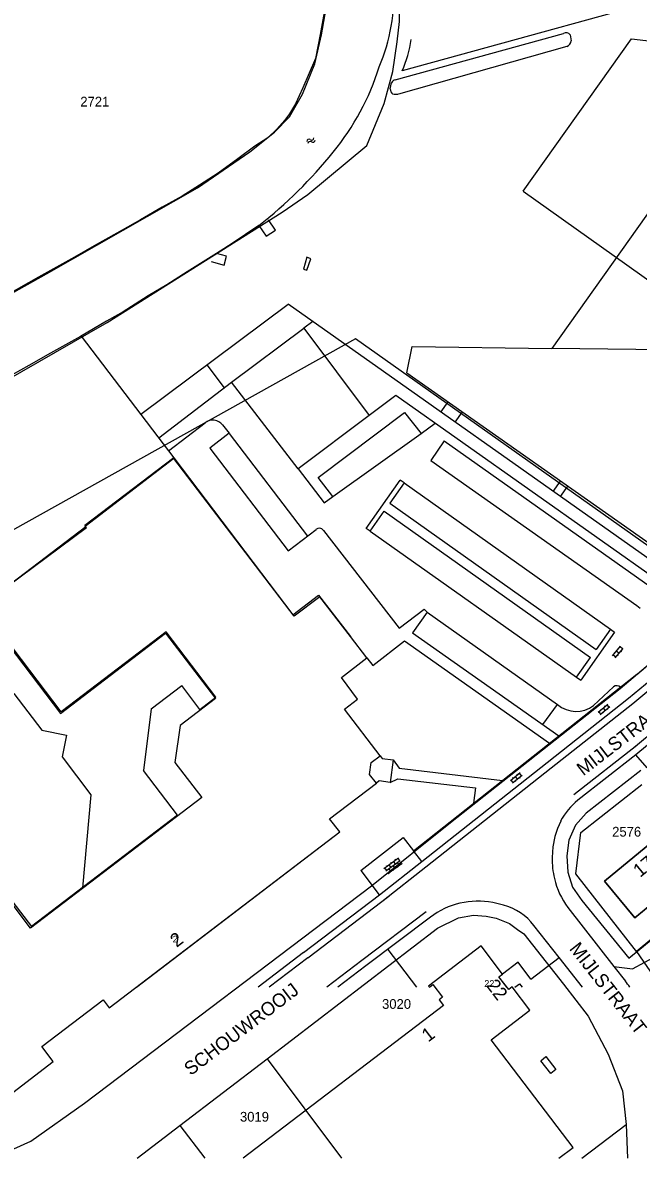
# Model space of a CAD drawing. Extents: x 148816 to 151297, y 399515 to 402500.
# Drawn here: x 149586.5 to 149700.3, y 399515.3 to 399725 of the extents above; entities that cross this region are included whole.
import ezdxf

# ---------------------------------------------------------------- set-up
doc = ezdxf.new("R2010")
doc.units = 0
for name, color, linetype in [('B01 Hoofdgebouw  [D] Norm', 7, 'Continuous'), ('B01 Hoofdgebouw  [T] Norm', 7, 'Continuous'), ('B01 hoofgebouw', 7, 'Continuous'), ('B02 Bijgebouw  [T] Norm', 7, 'Continuous'), ('G01 perceelsgrens', 7, 'Continuous'), ('G02 sectiegrens', 7, 'Continuous'), ('Q19 Overig lijnvormig object  [D] Gem', 7, 'Continuous'), ('S02 Open verharding  Norm', 7, 'Continuous'), ('S05 Water  Norm', 7, 'Continuous'), ('T04 Haag heg  [D] Gem', 7, 'Continuous'), ('T09 Insteek water  [T] Norm', 7, 'Continuous'), ('V00 Kant verharding algemeen  [T] Norm', 7, 'Continuous'), ('V00 Kant verharding algemeen secundair  [T] Gem', 7, 'Continuous'), ('V06 Kant onverhard  [T] Gem', 7, 'Continuous'), ('Z01 perceelnummer', 7, 'Continuous'), ('Z02 huisnummer', 7, 'Continuous'), ('Z02 Huisnummer  [Tekst] Norm', 7, 'Continuous'), ('Z06 straatnaam', 7, 'Continuous')]:
    doc.layers.add(name, color=color, linetype=linetype)

msp = doc.modelspace()

# ---------------------------------------------------------------- linework, layer by layer
at = {"layer": 'B01 Hoofdgebouw  [D] Norm'}
for p, q in [((149625.12, 399658.58), (149638.5, 399668.55)), ((149638.5, 399668.55), (149650.55, 399652.42)), ((149637.46, 399642.63), (149625.12, 399658.58)), ((149650.55, 399652.42), (149637.46, 399642.63)), ((149614.47, 399644.66), (149598.02, 399632.11)), ((149614.47, 399644.66), (149636.47, 399615.64)), ((149598.18, 399631.91), (149578.86, 399617.16)), ((149598.18, 399631.91), (149598.02, 399632.11)), ((149636.47, 399615.64), (149641.2, 399619.29)), ((149641.2, 399619.29), (149647.1, 399611.66)), ((149593.67, 399597.74), (149578.86, 399617.16)), ((149613.03, 399612.51), (149593.67, 399597.74)), ((149622.25, 399600.42), (149613.03, 399612.51)), ((149610.3, 399598.26), (149615.95, 399602.57)), ((149619.3, 399598.17), (149615.95, 399602.57)), ((149619.3, 399598.17), (149622.25, 399600.42)), ((149610.3, 399598.26), (149608.86, 399586.88)), ((149615.14, 399578.65), (149608.86, 399586.88)), ((149615.14, 399578.65), (149588.14, 399558.05)), ((149581.14, 399567.23), (149588.14, 399558.05))]:
    msp.add_line(p, q, dxfattribs=at)
at = {"layer": 'B01 Hoofdgebouw  [T] Norm'}
for p, q in [((149650.16, 399607.7), (149647.1, 399611.66)), ((149645.45, 399604.06), (149650.16, 399607.7)), ((149648.45, 399600.09), (149645.45, 399604.06)), ((149646, 399598.24), (149648.45, 399600.09)), ((149652.59, 399589.61), (149646, 399598.24)), ((149650.97, 399588.39), (149652.59, 399589.61)), ((149650.65, 399586.14), (149650.97, 399588.39)), ((149643.26, 399577.99), (149651.92, 399584.58)), ((149651.92, 399584.58), (149650.65, 399586.14)), ((149645.13, 399575.54), (149643.26, 399577.99)), ((149607.55, 399546.87), (149645.13, 399575.54)), ((149703.84, 399574.52), (149694.08, 399566.47)), ((149699.65, 399559.68), (149709.42, 399567.71)), ((149694.08, 399566.47), (149699.65, 399559.68)), ((149671.26, 399554.49), (149661.57, 399547.09)), ((149675.21, 399549.29), (149671.26, 399554.49)), ((149674.56, 399548.81), (149675.21, 399549.29)), ((149676.03, 399546.87), (149674.56, 399548.81)), ((149661.57, 399547.09), (149661.74, 399546.89)), ((149661.74, 399546.89), (149662.37, 399547.35)), ((149662.37, 399547.35), (149662.73, 399546.87)), ((149677.02, 399546.94), (149676.93, 399546.87)), ((149677.07, 399546.87), (149677.02, 399546.94))]:
    msp.add_line(p, q, dxfattribs=at)
at = {"layer": 'B01 hoofgebouw'}
for points in [[(149647.1, 399611.66), (149641.43, 399618.99), (149636.7, 399615.38), (149614.48, 399644.49), (149598.09, 399631.98), (149598.31, 399631.68), (149578.54, 399617.05), (149593.52, 399597.43), (149612.96, 399612.27), (149622.19, 399600.19), (149615.66, 399595.2), (149614.68, 399588.36), (149619.62, 399581.89), (149588, 399557.76), (149581.18, 399566.7), (149577.43, 399563.84), (149574.71, 399567.41), (149557.4, 399554.2), (149562.46, 399547.58), (149560.89, 399546.39), (149562.61, 399540.56)], [(149562.61, 399540.56), (149566.11, 399529.08), (149569.83, 399531.92), (149577.47, 399521.89), (149592.2, 399533.13), (149590.1, 399535.94), (149601.4, 399544.52), (149602.53, 399543.04), (149645.13, 399575.54), (149643.26, 399577.99), (149651.92, 399584.58), (149650.65, 399586.14), (149650.97, 399588.39), (149652.59, 399589.61), (149646, 399598.24), (149648.45, 399600.09), (149645.45, 399604.06), (149650.16, 399607.7), (149647.1, 399611.66)], [(149652.59, 399589.61), (149652.95, 399589.1), (149655.04, 399588.83), (149654.47, 399584.65), (149652.4, 399584.95), (149651.92, 399584.58)], [(149694.08, 399566.47), (149703.84, 399574.52), (149709.42, 399567.71), (149699.65, 399559.68), (149694.08, 399566.47)], [(149671.26, 399554.49), (149661.57, 399547.09), (149661.74, 399546.89), (149662.37, 399547.35), (149664.13, 399545), (149663.5, 399544.56), (149664.3, 399543.49), (149627.27, 399515.27)], [(149685.65, 399515.27), (149688.28, 399517.27), (149673.14, 399537.15), (149680.3, 399542.62), (149677.02, 399546.94), (149676.37, 399546.42), (149674.56, 399548.81), (149675.21, 399549.29), (149671.26, 399554.49)], [(149684.15, 399530.92), (149682.32, 399533.29), (149683.25, 399534.08), (149685.1, 399531.65), (149684.15, 399530.92)]]:
    msp.add_lwpolyline(points, dxfattribs=at)
at = {"layer": 'B02 Bijgebouw  [T] Norm'}
for p, q in [((149652.59, 399589.61), (149652.95, 399589.1)), ((149652.95, 399589.1), (149655.04, 399588.83)), ((149655.04, 399588.83), (149654.47, 399584.65)), ((149652.4, 399584.95), (149651.92, 399584.58)), ((149654.47, 399584.65), (149652.4, 399584.95))]:
    msp.add_line(p, q, dxfattribs=at)
at = {"layer": 'G01 perceelsgrens'}
for points in [[(149452.37, 399585.24), (149491.46, 399606.01), (149509.01, 399616.86), (149533.02, 399630.76), (149580.07, 399656.98), (149602.14, 399669.61), (149634.48, 399690), (149639.24, 399693.27), (149650.14, 399702.3), (149653.34, 399710.04), (149654.93, 399716.01), (149655.76, 399721.43), (149656.19, 399725.24), (149656.19, 399733.54)], [(149679.03, 399693.87), (149699.04, 399721.99), (149723.83, 399719.14), (149748.94, 399720.7)], [(149679.03, 399693.87), (149729.93, 399657.77)], [(149714.74, 399619.46), (149648.05, 399666.63), (149526.68, 399598.95)], [(149581.01, 399515.27), (149588.02, 399518.41), (149597.97, 399525.44), (149651.02, 399565.6), (149665.59, 399577.29), (149696.96, 399602.04), (149704.98, 399608.8), (149710.43, 399614.17), (149714.66, 399618.88)], [(149700.01, 399553.48), (149688.8, 399567.79), (149689.67, 399575.46), (149700.99, 399584.31)], [(149715.68, 399566.39), (149700.01, 399553.48)], [(149631.7, 399533.64), (149663.2, 399557.76), (149667.11, 399559.68), (149669.89, 399560.15), (149672.17, 399559.98), (149674.03, 399559.63), (149676.51, 399558.61), (149677.98, 399557.52), (149679.19, 399556.73), (149686.5, 399547.42), (149691.07, 399541.54), (149694.77, 399534.51), (149697.38, 399527.7), (149698.07, 399521.51)], [(149700.01, 399553.48), (149705.03, 399546.14), (149708.39, 399539.36), (149711.1, 399531.51), (149712.21, 399525.43), (149712.17, 399516.35)], [(149615.61, 399521.32), (149631.7, 399533.64)], [(149631.7, 399533.64), (149645.48, 399515.27)], [(149689.89, 399515.27), (149698.07, 399521.51)], [(149698.07, 399521.51), (149698.33, 399515.27)], [(149607.72, 399515.27), (149615.61, 399521.32)], [(149615.61, 399521.32), (149620.19, 399515.27)]]:
    msp.add_lwpolyline(points, dxfattribs=at)
at = {"layer": 'G02 sectiegrens'}
msp.add_lwpolyline([(149569.26, 399666.48), (149573.74, 399669.03), (149590.97, 399678.61), (149618.84, 399694.47), (149628.49, 399701.13), (149633.11, 399704.77), (149635.86, 399707.62), (149638.23, 399711.79), (149640.51, 399717.38), (149641.77, 399722.77), (149643.43, 399732.32)], dxfattribs=at)
at = {"layer": 'Q19 Overig lijnvormig object  [D] Gem'}
msp.add_line((149639.22, 399552.29), (149632.1, 399546.87), dxfattribs=at)
for points in [[(149630.18, 399687.51), (149631.53, 399685.54), (149633.24, 399686.67), (149631.94, 399688.59)], [(149621.4, 399680.88), (149623.78, 399680.22), (149624.21, 399681.85), (149622.38, 399682.37)], [(149639.05, 399681.72), (149638.42, 399679.49), (149639.05, 399679.28), (149639.78, 399681.36)], [(149639.78, 399681.36), (149639.05, 399681.72)], [(149684.23, 399587.4), (149699.28, 399599.24), (149704.57, 399603.63), (149707.11, 399605.82)], [(149711.66, 399601.13), (149699.1, 399590.74)], [(149700.07, 399591.51), (149688.38, 399582.38)], [(149661.05, 399569.08), (149684.23, 399587.4)], [(149653.25, 399562.97), (149661.05, 399569.08)], [(149639.22, 399552.29), (149654.23, 399563.71)], [(149661.14, 399560.79), (149649.2, 399551.78)], [(149649.19, 399551.78), (149642.75, 399546.87)]]:
    msp.add_lwpolyline(points, dxfattribs=at)
at = {"layer": 'S02 Open verharding  Norm'}
for p, q in [((149695.58, 399608.06), (149697.05, 399609.83)), ((149697.42, 399609.33), (149696.96, 399609.72)), ((149696.14, 399607.8), (149695.68, 399608.18)), ((149695.88, 399608.66), (149696, 399608.56)), ((149696.04, 399607.68), (149697.51, 399609.45)), ((149696.32, 399608.95), (149696.78, 399608.57)), ((149696.46, 399608.18), (149696.57, 399608.08)), ((149696.52, 399609.43), (149696.64, 399609.33)), ((149697.1, 399608.95), (149697.21, 399608.85)), ((149692.92, 399597.67), (149694.68, 399599.14)), ((149694.95, 399598.58), (149694.57, 399599.04)), ((149693.42, 399597.3), (149693.03, 399597.76)), ((149693.3, 399597.21), (149695.07, 399598.68)), ((149693.32, 399598.2), (149693.42, 399598.08)), ((149693.8, 399598.4), (149694.18, 399597.94)), ((149693.8, 399597.62), (149693.9, 399597.51)), ((149694.09, 399598.84), (149694.18, 399598.72)), ((149694.57, 399598.26), (149694.66, 399598.15)), ((149676.68, 399585.06), (149678.48, 399586.49)), ((149677.17, 399584.68), (149676.79, 399585.15)), ((149677.05, 399584.59), (149678.85, 399586.02)), ((149677.09, 399585.58), (149677.18, 399585.46)), ((149677.56, 399584.99), (149677.65, 399584.87)), ((149677.58, 399585.77), (149677.95, 399585.3)), ((149677.87, 399586.2), (149677.97, 399586.08)), ((149678.34, 399585.61), (149678.43, 399585.49)), ((149678.73, 399585.92), (149678.36, 399586.39)), ((149653.31, 399568.81), (149655.98, 399570.76)), ((149653.67, 399568.33), (149656.33, 399570.27)), ((149654.02, 399567.84), (149656.68, 399569.79)), ((149654.64, 399569.78), (149654.55, 399569.9)), ((149655.05, 399570.08), (149655.4, 399569.59)), ((149655.45, 399570.37), (149655.36, 399570.49)), ((149656.16, 399569.41), (149655.8, 399569.89)), ((149655.85, 399570.67), (149656.21, 399570.18)), ((149656.56, 399569.7), (149656.65, 399569.58)), ((149653.43, 399568.9), (149653.79, 399568.41)), ((149653.84, 399569.19), (149653.75, 399569.31)), ((149654.14, 399567.93), (149654.23, 399567.81)), ((149654.19, 399568.71), (149654.54, 399568.22)), ((149654.24, 399569.49), (149654.59, 399569)), ((149654.95, 399568.52), (149655.04, 399568.4)), ((149655, 399569.3), (149655.35, 399568.82)), ((149655.76, 399569.11), (149655.84, 399568.99))]:
    msp.add_line(p, q, dxfattribs=at)
at = {"layer": 'S05 Water  Norm'}
for centre, start, end in [((149639.45, 399703.05), 54.3795, 178.2345), ((149639.65, 399702.64), 54.3795, 178.2345), ((149639.95, 399703.74), 234.3795, 358.2345), ((149640.15, 399703.34), 234.3795, 358.2345)]:
    msp.add_arc(centre, 0.425, start, end, dxfattribs=at)
at = {"layer": 'T04 Haag heg  [D] Gem'}
for p, q in [((149608.35, 399652.68), (149635.6, 399673.02)), ((149597.32, 399667.12), (149614.47, 399644.66)), ((149698.58, 399552.25), (149732.37, 399580.03))]:
    msp.add_line(p, q, dxfattribs=at)
for points in [[(149700.81, 399586.91), (149690.71, 399579.03), (149688.71, 399576.8), (149687.5, 399574.01), (149687.08, 399571.14), (149687.31, 399568.11), (149688.15, 399565.32), (149689.86, 399562.9), (149698.58, 399552.25)], [(149699.02, 399552.62), (149699.9, 399553.34)]]:
    msp.add_lwpolyline(points, dxfattribs=at)
at = {"layer": 'T09 Insteek water  [T] Norm'}
for points in [[(149643.08, 399731.29), (149641.53, 399722.81), (149640.68, 399718.37), (149638.34, 399712.96), (149636.99, 399710.02), (149635.86, 399708.15), (149635.01, 399706.99), (149633.54, 399705.3), (149631.83, 399703.74), (149629.45, 399702.16), (149626.33, 399699.85), (149622.67, 399697.21), (149619.22, 399695), (149618.55, 399694.55), (149616, 399692.97), (149612.32, 399690.92), (149608.31, 399688.59), (149603.91, 399686.11), (149599.75, 399683.76), (149596.1, 399681.68), (149589.46, 399677.97), (149583.48, 399674.64)], [(149655.41, 399714.46), (149686.49, 399723.02)], [(149687.73, 399722.73), (149687.92, 399721.66)], [(149687.13, 399720.6), (149655.97, 399711.82)], [(149654.48, 399712.77), (149654.69, 399713.91)], [(149630.18, 399687.51), (149625.24, 399684.23), (149622.38, 399682.37), (149616.91, 399678.96), (149613.18, 399676.6), (149609.75, 399674.52), (149605.13, 399671.59), (149602.01, 399669.89), (149597.21, 399667.06), (149591.69, 399663.95), (149587.65, 399661.7), (149583.03, 399659.12)]]:
    msp.add_lwpolyline(points, dxfattribs=at)
for centre, radius, start, end in [((149622.28, 399729.84), 32.83, 336.6538, 4.1549), ((149686.95, 399722.2), 0.943, 34.3063, 119.4082), ((149686.71, 399721.74), 1.22, 290.0299, 356.023), ((149607.4, 399730.96), 47.19, 320.745, 342.5744), ((149655.85, 399713.15), 1.39, 108.6407, 146.6431), ((149655.55, 399712.72), 1.08, 177.2429, 236.0813), ((149655.5, 399716.83), 5.03, 263.6944, 275.2915), ((149577.64, 399754.5), 85.13, 308.1061, 321.148)]:
    msp.add_arc(centre, radius, start, end, dxfattribs=at)
at = {"layer": 'V00 Kant verharding algemeen  [T] Norm'}
for p, q in [((149722.48, 399718.47), (149684.31, 399664.85)), ((149708.18, 399621.76), (149635.6, 399673.02)), ((149640.17, 399669.79), (149638.5, 399668.55)), ((149657.54, 399660.33), (149658.54, 399665.21)), ((149658.54, 399665.21), (149684.31, 399664.85)), ((149719.93, 399664.35), (149684.31, 399664.85)), ((149620.59, 399661.82), (149623.76, 399657.57)), ((149657.54, 399660.33), (149710.23, 399623.26)), ((149611.68, 399648.31), (149625.12, 399658.58)), ((149655.52, 399656.14), (149650.55, 399652.42)), ((149712.11, 399616.17), (149655.52, 399656.14)), ((149663.83, 399653.08), (149665.16, 399654.97)), ((149641.18, 399640.98), (149657.09, 399653)), ((149657.09, 399653), (149660.2, 399649.12)), ((149666.49, 399651.21), (149667.82, 399653.1)), ((149613.5, 399645.94), (149620.26, 399651.1)), ((149623.49, 399650.71), (149624.68, 399649.18)), ((149660.2, 399649.12), (149662.77, 399651.02)), ((149624.68, 399649.18), (149621.15, 399646.42)), ((149664.45, 399647.75), (149661.98, 399644.13)), ((149664.45, 399647.75), (149702.54, 399620.86)), ((149621.15, 399646.42), (149635.58, 399627.44)), ((149637.46, 399642.63), (149642.25, 399636.3)), ((149643.87, 399637.48), (149641.18, 399640.98)), ((149650.03, 399631.61), (149656.32, 399640.51)), ((149657.03, 399640.01), (149654.37, 399636.23)), ((149657.03, 399640.01), (149656.32, 399640.51)), ((149684.6, 399638.42), (149685.95, 399640.34)), ((149685.95, 399637.47), (149687.3, 399639.39)), ((149642.25, 399636.3), (149643.87, 399637.48)), ((149650.75, 399631.1), (149653.32, 399634.76)), ((149653.32, 399634.76), (149691.49, 399607.78)), ((149654.37, 399636.23), (149692.54, 399609.26)), ((149635.58, 399627.44), (149640.75, 399631.42)), ((149642.15, 399631.24), (149656.14, 399613.15)), ((149650.75, 399631.1), (149650.03, 399631.61)), ((149656.14, 399613.15), (149660.76, 399616.66)), ((149661.27, 399616.16), (149658.61, 399612.33)), ((149660.76, 399616.66), (149661.27, 399616.16)), ((149700.02, 399617.36), (149700.68, 399616.88)), ((149658.61, 399612.33), (149685.64, 399593.27)), ((149695.94, 399612.46), (149689.68, 399603.55)), ((149695.17, 399613), (149692.54, 399609.26)), ((149695.17, 399613), (149695.94, 399612.46)), ((149651.24, 399606.3), (149657.1, 399610.82)), ((149657.1, 399610.82), (149683.92, 399591.91)), ((149650.16, 399607.7), (149651.24, 399606.3)), ((149688.91, 399604.1), (149691.49, 399607.78)), ((149658.78, 399572.05), (149700.04, 399604.65)), ((149688.91, 399604.1), (149689.68, 399603.55)), ((149695.76, 399602.36), (149692.05, 399598.88)), ((149682.68, 399595.36), (149685.39, 399599.06)), ((149655.04, 399588.83), (149656.09, 399587.32)), ((149656.09, 399587.32), (149675.23, 399585.05)), ((149654.47, 399584.65), (149655.86, 399585.37)), ((149655.86, 399585.37), (149670.24, 399583.66)), ((149670.24, 399583.66), (149669.89, 399580.83)), ((149649.06, 399568.39), (149656.83, 399574.53)), ((149656.83, 399574.53), (149658.78, 399572.05)), ((149638.46, 399553.28), (149630.04, 399546.87)), ((149654, 399553.84), (149659.31, 399546.87)), ((149678.09, 399551.48), (149675.21, 399549.29)), ((149680.48, 399548.38), (149678.09, 399551.48)), ((149677.48, 399546.87), (149678.34, 399547.52)), ((149678.34, 399547.52), (149678.83, 399546.87))]:
    msp.add_line(p, q, dxfattribs=at)
for points in [[(149761.1, 399745), (149760.11, 399744.73), (149760.15, 399744.58), (149716.76, 399732.65), (149656.7, 399716.1)], [(149683.46, 399588.39), (149698.49, 399600.22), (149703.76, 399604.58), (149706.3, 399606.77)], [(149712.46, 399600.17), (149699.89, 399589.78)], [(149701.94, 399587.37), (149699.89, 399589.78), (149689.15, 399581.4)], [(149660.28, 399570.06), (149683.46, 399588.39)], [(149685.97, 399577.52), (149685.37, 399576.15), (149684.89, 399574.72), (149684.52, 399572.8), (149684.38, 399570.82)], [(149638.46, 399553.28), (149652.48, 399563.95), (149649.07, 399568.42)], [(149675.41, 399562.02), (149673.42, 399562.49)], [(149687.3, 399561.59), (149695.82, 399550.7)], [(149661.89, 399559.79), (149649.95, 399550.79)], [(149685.7, 399552.33), (149681.04, 399558.28)], [(149695.82, 399550.7), (149699.23, 399550.24), (149706.06, 399553.94)], [(149680.48, 399548.38), (149685.7, 399552.33)], [(149689.98, 399546.87), (149685.7, 399552.33)], [(149695.82, 399550.7), (149697.94, 399548.01)]]:
    msp.add_lwpolyline(points, dxfattribs=at)
for centre, radius, start, end in [((149634.65, 399725.56), 23.99, 336.7856, 351.1531), ((149621.68, 399649.29), 2.3, 38.041, 128.249), ((149641.36, 399630.63), 1, 37.7316, 127.6551), ((149639.78, 399679.66), 96.22, 308.7763, 318.7245), ((149696.34, 399601.47), 1.06, 49.2596, 123.5184), ((149688.84, 399603.19), 5.38, 230.2361, 306.6834), ((149696.76, 399571.9), 12.17, 128.6805, 152.4803), ((149699.91, 399570.59), 15.53, 179.1567, 193.6336), ((149698.63, 399570.11), 14.17, 192.9395, 216.9273), ((149670.65, 399548.32), 14.43, 78.9376, 127.3867), ((149672.68, 399551.82), 10.56, 37.6933, 75.0207), ((149658.9, 399519.63), 48.26, 34.3578, 36.0081)]:
    msp.add_arc(centre, radius, start, end, dxfattribs=at)
at = {"layer": 'V00 Kant verharding algemeen secundair  [T] Gem'}
for p, q in [((149624.72, 399649.14), (149639.16, 399630.16)), ((149643.87, 399637.48), (149660.2, 399649.12)), ((149661.98, 399644.13), (149700.02, 399617.36)), ((149657.03, 399640.01), (149695.17, 399613)), ((149650.75, 399631.1), (149688.91, 399604.1)), ((149661.29, 399616.14), (149685.39, 399599.06))]:
    msp.add_line(p, q, dxfattribs=at)
at = {"layer": 'V06 Kant onverhard  [T] Gem'}
for p, q in [((149584.88, 399601.1), (149590.08, 399594.31)), ((149590.08, 399594.31), (149594.61, 399593.43)), ((149594.61, 399593.43), (149593.86, 399589.43)), ((149593.86, 399589.43), (149599.14, 399582.42)), ((149599.14, 399582.42), (149597.57, 399565.24))]:
    msp.add_line(p, q, dxfattribs=at)
for points in [[(149660.28, 399570.06), (149658.77, 399572.04)], [(149652.48, 399563.95), (149660.28, 399570.06)], [(149649.95, 399550.79), (149644.81, 399546.87)]]:
    msp.add_lwpolyline(points, dxfattribs=at)

# ---------------------------------------------------------------- texts
at = {"layer": 'Z01 perceelnummer'}
for s, p in [('2721', (149597.19, 399709.51)), ('2576', (149695.49, 399574.68)), ('3020', (149652.96, 399542.87)), ('3019', (149626.7, 399522.04))]:
    msp.add_text(s, height=1.8, dxfattribs=at).set_placement(p)
at = {"layer": 'Z02 huisnummer'}
for s, rotation, p in [('17', 39.4829, (149700.65, 399567.03)), ('2', 37.317, (149614.99, 399554.12)), ('22', 307.202, (149672.11, 399547.17)), ('1', 37.317, (149661.49, 399536.63))]:
    msp.add_text(s, height=2.5, rotation=rotation, dxfattribs=at).set_placement(p)
at = {"layer": 'Z02 Huisnummer  [Tekst] Norm'}
for s, p in [('2', (149614.26, 399555.13)), ('22', (149671.85, 399546.92))]:
    msp.add_text(s, height=1.25, dxfattribs=at).set_placement(p)
at = {"layer": 'Z06 straatnaam'}
for s, rotation, p in [('MIJLSTRAAT', 37.6489, (149690.15, 399585.8)), ('MIJLSTRAAT', 308.1765, (149687.45, 399553.93)), ('SCHOUWROOIJ', 37.317, (149617.58, 399530.43))]:
    msp.add_text(s, height=2.5, rotation=rotation, dxfattribs=at).set_placement(p)

doc.saveas('drawing.dxf')
